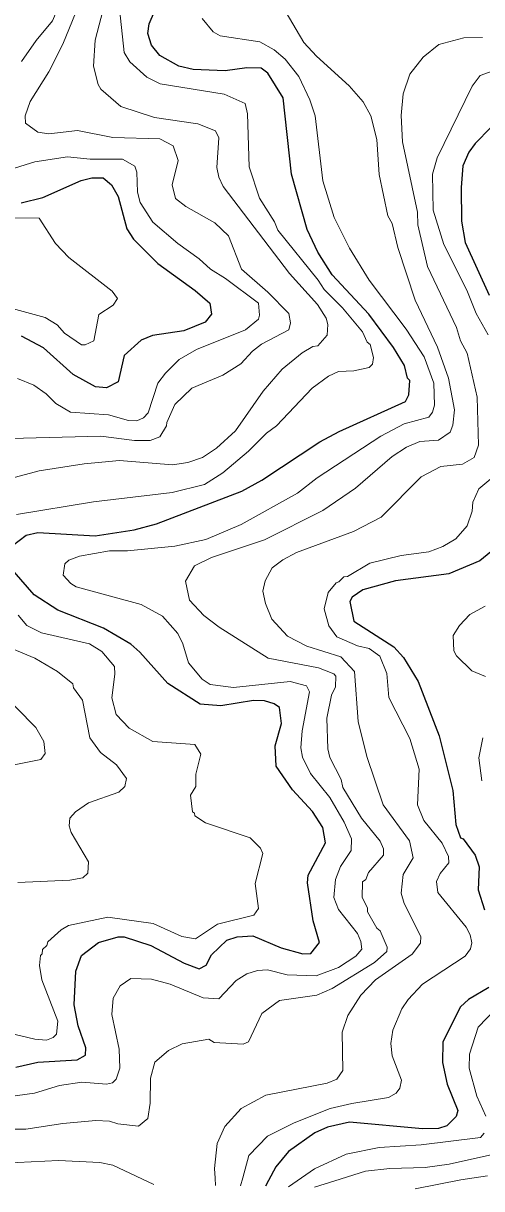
# Model space of a CAD drawing. Extents: x 673.3 to 698.5, y 6984.3 to 7012.3.
# Drawn here: x 694.91 to 695.588, y 6984.29 to 6986.015 of the extents above; entities that cross this region are included whole.
import ezdxf

# ---------------------------------------------------------------- set-up
doc = ezdxf.new("R2010")
doc.units = 0
doc.header["$LTSCALE"] = 0.032
doc.layers.add('1', color=7, linetype='Continuous', lineweight=25)
doc.layers.add('2', color=7, linetype='Continuous', lineweight=13)

msp = doc.modelspace()

# ---------------------------------------------------------------- linework, layer by layer
at = {"layer": '1'}
for points in [[(695.4818, 6985.4865), (695.4784, 6985.4898), (695.4737, 6985.5085), (695.4576, 6985.5354), (695.4212, 6985.5848), (695.3669, 6985.6428), (695.3457, 6985.6762), (695.3297, 6985.7097), (695.3067, 6985.7917), (695.2945, 6985.9051), (695.2717, 6985.9412), (695.2617, 6985.9486), (695.2404, 6985.9494), (695.2085, 6985.9446), (695.1612, 6985.9469), (695.1401, 6985.9515), (695.1118, 6985.9677), (695.0995, 6985.983), (695.0942, 6985.9999), (695.0958, 6986.0142), (695.1105, 6986.0474)], [(695.6018, 6985.861), (695.5783, 6985.8373), (695.5691, 6985.8242), (695.56, 6985.8042), (695.5575, 6985.7719), (695.5584, 6985.7223), (695.5637, 6985.6908), (695.599, 6985.6125)], [(694.9065, 6985.7493), (694.9384, 6985.7575), (694.9951, 6985.7825), (695.0111, 6985.7865), (695.0279, 6985.7862), (695.0404, 6985.7759), (695.0502, 6985.7588), (695.063, 6985.7107), (695.0727, 6985.6958), (695.1088, 6985.6594), (695.164, 6985.6198), (695.1859, 6985.601), (695.1883, 6985.5848), (695.179, 6985.5725), (695.1472, 6985.56), (695.101, 6985.5529), (695.0842, 6985.5461), (695.0592, 6985.5232), (695.0501, 6985.4845), (695.0326, 6985.4755), (695.0163, 6985.477), (694.9836, 6985.4954), (694.9394, 6985.5348), (694.9072, 6985.5519)], [(694.8931, 6985.2416), (694.9141, 6985.2573), (694.931, 6985.2612), (695.0158, 6985.2565), (695.0739, 6985.2652), (695.1069, 6985.2742), (695.233, 6985.3225), (695.2626, 6985.339), (695.3485, 6985.3958), (695.3774, 6985.411), (695.4753, 6985.4551), (695.4802, 6985.4649), (695.4818, 6985.4865)], [(695.6073, 6985.2371), (695.5854, 6985.2194), (695.5397, 6985.2), (695.4603, 6985.1896), (695.4121, 6985.1766), (695.3964, 6985.1656), (695.3931, 6985.1591), (695.3988, 6985.1301), (695.4582, 6985.0918), (695.4722, 6985.0762), (695.494, 6985.0405), (695.5251, 6984.9604), (695.5453, 6984.8793), (695.5498, 6984.8292), (695.5567, 6984.8095), (695.5606, 6984.8077), (695.5785, 6984.7835), (695.5842, 6984.7661), (695.5829, 6984.7325), (695.5923, 6984.7025)], [(694.8984, 6984.4697), (694.931, 6984.477), (694.9893, 6984.4804), (695.0016, 6984.4874), (695.0021, 6984.4983), (694.9907, 6984.531), (694.9852, 6984.562), (694.9875, 6984.6119), (694.9957, 6984.635), (695.0209, 6984.6545), (695.0502, 6984.6627), (695.0591, 6984.6627), (695.0984, 6984.6499), (695.1479, 6984.6236), (695.1699, 6984.6155), (695.1801, 6984.6209), (695.1881, 6984.6361), (695.2109, 6984.6579), (695.2262, 6984.6627), (695.2492, 6984.6642), (695.2915, 6984.6463), (695.3235, 6984.6375), (695.3351, 6984.638), (695.348, 6984.6543), (695.3389, 6984.6865), (695.3305, 6984.7427), (695.3312, 6984.7539), (695.357, 6984.8018), (695.3531, 6984.8246), (695.3376, 6984.8483), (695.3082, 6984.8804), (695.284, 6984.9152), (695.2823, 6984.9454), (695.292, 6984.9784), (695.2887, 6985.0022), (695.2809, 6985.0078), (695.2668, 6985.012), (695.2502, 6985.0128), (695.202, 6985.0048), (695.1714, 6985.007), (695.1237, 6985.0379), (695.0821, 6985.0843), (695.0687, 6985.0961), (695.0284, 6985.1198), (694.9609, 6985.1463), (694.9259, 6985.1691), (694.8961, 6985.203)], [(695.5989, 6984.5876), (695.5684, 6984.57), (695.5568, 6984.5592), (695.5308, 6984.507), (695.53, 6984.4767)], [(695.53, 6984.4767), (695.5371, 6984.4447), (695.5526, 6984.4055), (695.5501, 6984.3965), (695.5367, 6984.3828), (695.5244, 6984.3791), (695.5007, 6984.3785), (695.3924, 6984.3883), (695.3599, 6984.381), (695.3414, 6984.3724), (695.3023, 6984.3447), (695.2832, 6984.3222), (695.2726, 6984.302), (695.268, 6984.2933)]]:
    msp.add_lwpolyline(points, dxfattribs=at)
at = {"layer": '2'}
for points in [[(695.1185, 6986.7784), (695.0593, 6986.7216), (695.0299, 6986.6863), (695.0093, 6986.6551), (694.9748, 6986.5742), (694.9526, 6986.509), (694.9419, 6986.4533), (694.9422, 6986.4228), (694.9533, 6986.3173), (694.9759, 6986.1976), (694.9785, 6986.1715), (694.9745, 6986.1259), (694.9678, 6986.0951), (694.9639, 6986.0442), (694.9529, 6986.0188), (694.9285, 6985.9896), (694.907, 6985.9586)], [(695.2487, 6985.5298), (695.2624, 6985.5401), (695.3026, 6985.5613), (695.305, 6985.5718), (695.3025, 6985.5855), (695.2715, 6985.6173), (695.2327, 6985.6514), (695.2134, 6985.7007), (695.1933, 6985.7199), (695.1501, 6985.7438), (695.135, 6985.7556), (695.13, 6985.7763), (695.139, 6985.8122), (695.1314, 6985.8338), (695.1118, 6985.8443), (695.0423, 6985.8459), (694.9899, 6985.8565), (694.9477, 6985.8517), (694.931, 6985.8538), (694.9131, 6985.8673), (694.9126, 6985.878), (694.92, 6985.8992), (694.9477, 6985.9432), (694.9682, 6985.9842), (695.0068, 6986.0791)], [(695.0305, 6986.0449), (695.016, 6985.9904), (695.0136, 6985.9516), (695.0205, 6985.9244), (695.0244, 6985.9175), (695.0541, 6985.8921), (695.104, 6985.8757), (695.1678, 6985.8663), (695.1941, 6985.8558), (695.1993, 6985.8457), (695.1962, 6985.8018), (695.1992, 6985.7874), (695.2057, 6985.7734), (695.3037, 6985.645), (695.3451, 6985.599), (695.358, 6985.5785), (695.3604, 6985.5695), (695.3596, 6985.5533), (695.3456, 6985.5375), (695.3382, 6985.5366), (695.3222, 6985.5275), (695.2929, 6985.5031), (695.2647, 6985.4708), (695.2239, 6985.412), (695.1957, 6985.3861), (695.175, 6985.3726), (695.1534, 6985.3648), (695.1306, 6985.3615), (695.0523, 6985.3679), (695, 6985.3631), (694.9332, 6985.3525), (694.8681, 6985.3354)], [(694.8757, 6984.378), (694.9135, 6984.3777), (694.9681, 6984.3865), (695.017, 6984.3907), (695.0372, 6984.3898), (695.0497, 6984.3856), (695.0803, 6984.3826), (695.0942, 6984.3938), (695.0974, 6984.4165), (695.0977, 6984.4535), (695.1044, 6984.4772), (695.1246, 6984.4945), (695.1449, 6984.5042), (695.1842, 6984.5111), (695.1923, 6984.5063), (695.2352, 6984.5038), (695.2431, 6984.5072), (695.2626, 6984.5492), (695.289, 6984.5685), (695.3443, 6984.5762), (695.3668, 6984.586), (695.4295, 6984.6248), (695.4476, 6984.641), (695.4483, 6984.6475), (695.4378, 6984.6714), (695.433, 6984.6757), (695.4192, 6984.6996), (695.4191, 6984.7056), (695.4112, 6984.721), (695.4118, 6984.7441), (695.4166, 6984.7475), (695.4208, 6984.758), (695.4427, 6984.7836), (695.4427, 6984.793), (695.4378, 6984.8044), (695.4101, 6984.8386), (695.3828, 6984.8837), (695.38, 6984.8956), (695.3636, 6984.9281), (695.3605, 6984.941), (695.3588, 6984.9865), (695.366, 6985.0204), (695.3718, 6985.0327), (695.3721, 6985.0488), (695.3695, 6985.0522), (695.3465, 6985.0608), (695.2723, 6985.0753), (695.1994, 6985.1213), (695.177, 6985.1385), (695.1556, 6985.1613), (695.1496, 6985.1894), (695.1633, 6985.2121), (695.1881, 6985.2241), (695.2669, 6985.2505), (695.3529, 6985.2937), (695.4015, 6985.3268), (695.4555, 6985.374), (695.4767, 6985.3877), (695.4967, 6985.3962), (695.524, 6985.3982), (695.5416, 6985.4099), (695.5453, 6985.42), (695.5477, 6985.4428), (695.5389, 6985.4899), (695.5225, 6985.5357), (695.4896, 6985.6052), (695.464, 6985.6833), (695.4557, 6985.7188), (695.4493, 6985.7304), (695.4362, 6985.7915), (695.433, 6985.8433), (695.4238, 6985.878), (695.4127, 6985.8987), (695.3919, 6985.9228), (695.3434, 6985.9665), (695.3248, 6985.9866), (695.2972, 6986.0335)], [(695.1778, 6985.3323), (695.2052, 6985.3496), (695.2432, 6985.3819), (695.2696, 6985.4082), (695.2845, 6985.4191), (695.3374, 6985.4752), (695.3614, 6985.493), (695.376, 6985.4998), (695.3988, 6985.5008), (695.4216, 6985.5057), (695.4264, 6985.5107), (695.4279, 6985.5206), (695.4231, 6985.5395), (695.4185, 6985.5429), (695.4118, 6985.5584), (695.3822, 6985.5938), (695.355, 6985.621), (695.346, 6985.6348), (695.2862, 6985.709), (695.2814, 6985.7214), (695.2592, 6985.7562), (695.2441, 6985.8027), (695.2415, 6985.8813), (695.2381, 6985.8965), (695.2068, 6985.9103), (695.112, 6985.9256), (695.0927, 6985.9357), (695.0675, 6985.9581), (695.0592, 6985.9721), (695.0519, 6986.0365)], [(695.1743, 6986.0222), (695.1906, 6986.0027), (695.2008, 6985.9967), (695.2597, 6985.9878), (695.281, 6985.9757), (695.2973, 6985.962), (695.3173, 6985.9364), (695.3338, 6985.9017), (695.3417, 6985.878), (695.3531, 6985.7819), (695.3696, 6985.7277), (695.3923, 6985.6824), (695.4217, 6985.6348), (695.4763, 6985.5623), (695.5028, 6985.5213), (695.5175, 6985.4822), (695.5185, 6985.45), (695.5155, 6985.4394), (695.5097, 6985.432), (695.4732, 6985.4223), (695.4389, 6985.4039), (695.3447, 6985.3422), (695.3153, 6985.3198), (695.2321, 6985.2732), (695.1797, 6985.2512), (695.1339, 6985.2409), (695.0638, 6985.2344), (695.0372, 6985.2343), (694.993, 6985.2262), (694.9772, 6985.2206), (694.9712, 6985.2148), (694.9688, 6985.1981), (694.9798, 6985.1858), (694.9878, 6985.1809), (695.0842, 6985.1546), (695.1159, 6985.1376), (695.1384, 6985.1117), (695.146, 6985.0965), (695.154, 6985.0686), (695.1744, 6985.0441), (695.1862, 6985.0365)], [(695.5891, 6985.9943), (695.5616, 6985.9935), (695.5248, 6985.9837), (695.5017, 6985.9652), (695.482, 6985.9399), (695.4721, 6985.9106), (695.4688, 6985.8787), (695.4711, 6985.8396), (695.4933, 6985.7358), (695.4937, 6985.7169)], [(695.5975, 6985.5542), (695.5797, 6985.5856), (695.566, 6985.6199), (695.5321, 6985.6878), (695.5161, 6985.7387), (695.5153, 6985.7917), (695.5224, 6985.8159), (695.574, 6985.922), (695.5859, 6985.9378), (695.6159, 6985.949)], [(694.8903, 6985.7987), (694.9267, 6985.8102), (694.9751, 6985.8174), (695.0086, 6985.8143), (695.0567, 6985.8142), (695.0746, 6985.8035), (695.0778, 6985.795), (695.0787, 6985.7651), (695.0825, 6985.7501), (695.1014, 6985.7208), (695.1384, 6985.6891), (695.1701, 6985.6667), (695.1866, 6985.651), (695.2087, 6985.6376), (695.2576, 6985.6008), (695.2595, 6985.583), (695.2577, 6985.5771), (695.2385, 6985.5615), (695.1658, 6985.5324), (695.1403, 6985.5173), (695.1202, 6985.4974), (695.109, 6985.4822), (695.0943, 6985.4383), (695.0874, 6985.4313), (695.0777, 6985.4266), (695.0652, 6985.4273), (695.0358, 6985.4355), (694.9796, 6985.4396), (694.9578, 6985.4525), (694.9433, 6985.4666), (694.9251, 6985.4794), (694.9009, 6985.4891)], [(694.8876, 6985.5943), (694.9421, 6985.5798), (694.96, 6985.5689), (694.9707, 6985.5565), (694.9958, 6985.5393), (695.0011, 6985.539), (695.0143, 6985.5451), (695.0216, 6985.5843), (695.0428, 6985.5977), (695.0491, 6985.6079), (695.0411, 6985.6187), (694.9769, 6985.6685), (694.9575, 6985.6894), (694.9333, 6985.7267), (694.8469, 6985.7278)], [(695.4937, 6985.7169), (695.5077, 6985.6552), (695.551, 6985.565), (695.5569, 6985.5453), (695.5664, 6985.5269), (695.5812, 6985.4618), (695.5836, 6985.3908), (695.5772, 6985.3724), (695.5596, 6985.3623), (695.5277, 6985.359), (695.4984, 6985.3436), (695.4391, 6985.2841), (695.3985, 6985.2628), (695.3139, 6985.2318), (695.294, 6985.221), (695.2781, 6985.2088), (695.2675, 6985.19), (695.2644, 6985.1744), (695.2681, 6985.1562), (695.2773, 6985.1328), (695.3005, 6985.1078), (695.3294, 6985.093), (695.3798, 6985.0771), (695.4001, 6985.0555), (695.4051, 6984.9813), (695.4179, 6984.9298), (695.4425, 6984.8579), (695.4814, 6984.8049), (695.4867, 6984.7795), (695.4719, 6984.7549), (695.4688, 6984.7272), (695.4735, 6984.7118), (695.498, 6984.663), (695.4973, 6984.6535), (695.4852, 6984.6369), (695.4311, 6984.5989), (695.4091, 6984.5763), (695.3902, 6984.5461), (695.3817, 6984.5215), (695.3825, 6984.4646), (695.3738, 6984.4521), (695.3596, 6984.4461), (695.2684, 6984.4281), (695.2319, 6984.4085), (695.2078, 6984.382), (695.1968, 6984.3568), (695.1928, 6984.3197), (695.1936, 6984.3052), (695.1942, 6984.2944)], [(694.8906, 6985.4005), (695.0244, 6985.4037), (695.0744, 6985.3973), (695.0972, 6985.3976), (695.1117, 6985.4029), (695.1218, 6985.4193), (695.122, 6985.4243), (695.1341, 6985.451), (695.159, 6985.4751), (695.2052, 6985.4943), (695.2315, 6985.5109), (695.2487, 6985.5298)], [(695.2311, 6984.2938), (695.2344, 6984.3057), (695.2435, 6984.3389), (695.2713, 6984.3674), (695.3107, 6984.3872), (695.3639, 6984.4083), (695.3958, 6984.416), (695.4503, 6984.4247), (695.4613, 6984.4313), (695.4669, 6984.4385), (695.4694, 6984.4507), (695.4557, 6984.4863), (695.4534, 6984.505), (695.4566, 6984.5245), (695.4699, 6984.5559), (695.4793, 6984.5698), (695.5005, 6984.5926), (695.5639, 6984.6342), (695.5714, 6984.6448), (695.5737, 6984.6539), (695.5713, 6984.6657), (695.5649, 6984.6772), (695.5232, 6984.7283), (695.521, 6984.7446), (695.5266, 6984.7563), (695.5395, 6984.7721), (695.5388, 6984.7816), (695.5298, 6984.8012), (695.5025, 6984.8348), (695.4933, 6984.8579), (695.4956, 6984.9108), (695.4817, 6984.9561), (695.4509, 6985.0168), (695.4475, 6985.0525), (695.4375, 6985.0782), (695.4218, 6985.0896), (695.4043, 6985.0935), (695.3736, 6985.1067), (695.362, 6985.1233), (695.3548, 6985.1483), (695.3609, 6985.1726), (695.3725, 6985.1869), (695.3767, 6985.1881), (695.384, 6985.1958), (695.3893, 6985.1964), (695.4226, 6985.2161), (695.4691, 6985.2271), (695.5098, 6985.2328), (695.5304, 6985.2407), (695.55, 6985.2521), (695.5665, 6985.2714), (695.5738, 6985.2931), (695.5751, 6985.306), (695.5838, 6985.3258), (695.6018, 6985.3406)], [(694.8997, 6985.288), (695.0138, 6985.3068), (695.1298, 6985.3206), (695.1778, 6985.3323)], [(695.5932, 6985.1525), (695.5706, 6985.1399), (695.5551, 6985.1236), (695.546, 6985.1087), (695.547, 6985.0862), (695.5506, 6985.0789), (695.5733, 6985.0567), (695.5936, 6985.048)], [(694.8872, 6984.5207), (694.9267, 6984.5111), (694.9442, 6984.5096), (694.9541, 6984.5137), (694.9588, 6984.5188), (694.9606, 6984.538), (694.9369, 6984.5991), (694.9338, 6984.6202), (694.9353, 6984.6349), (694.9378, 6984.6377), (694.938, 6984.644), (694.9447, 6984.65), (694.9461, 6984.6554), (694.9656, 6984.6732), (694.9764, 6984.6797), (695.0349, 6984.6918), (695.1021, 6984.6823), (695.1442, 6984.6631), (695.1647, 6984.6595), (695.1972, 6984.6814), (695.2507, 6984.6948), (695.2576, 6984.7048), (695.253, 6984.7417), (695.2642, 6984.7859), (695.2606, 6984.7942), (695.2456, 6984.8092), (695.1794, 6984.8314), (695.1636, 6984.8419), (695.1633, 6984.8458), (695.1601, 6984.8478), (695.1569, 6984.8725), (695.1649, 6984.8854), (695.1651, 6984.9033), (695.1724, 6984.9333), (695.1636, 6984.9473), (695.1012, 6984.9518), (695.0663, 6984.9716), (695.047, 6984.9917), (695.0405, 6985.0163), (695.0453, 6985.0516), (695.0445, 6985.0627), (695.0258, 6985.0852), (695.0077, 6985.0967), (694.9368, 6985.1129), (694.915, 6985.1238), (694.9021, 6985.1388)], [(694.8661, 6985.1002), (694.9267, 6985.0754), (694.9604, 6985.0554), (694.9832, 6985.0374), (694.9838, 6985.0312), (694.9975, 6985.0129), (695.008, 6984.9573)], [(695.1862, 6985.0365), (695.2206, 6985.0317), (695.3047, 6985.0406), (695.3288, 6985.0345), (695.3334, 6985.0252), (695.3222, 6984.9675), (695.3206, 6984.9426), (695.323, 6984.9285), (695.3346, 6984.9045), (695.3632, 6984.869), (695.3848, 6984.8324), (695.3954, 6984.8076), (695.3951, 6984.7904), (695.3791, 6984.7667), (695.3719, 6984.7477), (695.3695, 6984.7211), (695.3761, 6984.7032), (695.4043, 6984.6678), (695.4094, 6984.6559), (695.4109, 6984.6442), (695.4019, 6984.634), (695.3762, 6984.6172), (695.3431, 6984.6048), (695.3004, 6984.6063), (695.2713, 6984.6139), (695.2565, 6984.6128), (695.2407, 6984.6081), (695.2249, 6984.5979), (695.1989, 6984.5707), (695.1758, 6984.5726), (695.127, 6984.5925), (695.0996, 6984.5998), (695.0686, 6984.6012), (695.0531, 6984.5899), (695.0428, 6984.5721), (695.0405, 6984.5479), (695.0518, 6984.4966), (695.0526, 6984.4682), (695.0473, 6984.4522), (695.0417, 6984.4467), (695.0327, 6984.4445), (694.9962, 6984.4476), (694.9634, 6984.4426), (694.9262, 6984.4313), (694.8613, 6984.4225)], [(694.8937, 6984.9169), (694.9357, 6984.9253), (694.9418, 6984.9341), (694.9403, 6984.952), (694.9282, 6984.9728), (694.87, 6985.0313)], [(695.008, 6984.9573), (695.0239, 6984.9356), (695.0477, 6984.9175), (695.0625, 6984.8969), (695.0598, 6984.8851), (695.0509, 6984.8769), (695.006, 6984.8612), (694.9871, 6984.848), (694.9787, 6984.8385), (694.9778, 6984.827), (694.9803, 6984.8172), (695.0061, 6984.7737), (695.005, 6984.7571), (694.9978, 6984.7498), (694.9786, 6984.7467), (694.9018, 6984.7432)], [(695.59, 6984.9571), (695.5837, 6984.9275), (695.5881, 6984.8937)], [(695.6083, 6984.5553), (695.5828, 6984.5289), (695.5699, 6984.489), (695.5698, 6984.4682), (695.5811, 6984.4268), (695.5941, 6984.3972)], [(695.103, 6984.2958), (695.0769, 6984.3082), (695.0423, 6984.3246), (695.0231, 6984.3287), (694.9619, 6984.3313), (694.9011, 6984.3288), (694.8329, 6984.3367), (694.7826, 6984.3542), (694.7378, 6984.3662), (694.6684, 6984.3777), (694.6351, 6984.3752), (694.5944, 6984.3655), (694.5558, 6984.3471), (694.5155, 6984.3325), (694.5064, 6984.3257), (694.5006, 6984.315), (694.4954, 6984.3054)], [(695.5918, 6984.3722), (695.5865, 6984.3655), (695.4987, 6984.3549), (695.4365, 6984.3508)], [(695.4365, 6984.3508), (695.3874, 6984.3409), (695.3409, 6984.319), (695.3023, 6984.2927)], [(695.3409, 6984.2921), (695.3706, 6984.3014), (695.416, 6984.3156), (695.4523, 6984.3198), (695.5043, 6984.3214), (695.5402, 6984.3263), (695.6043, 6984.3402)], [(695.5965, 6984.3086), (695.557, 6984.3028), (695.4897, 6984.2898)]]:
    msp.add_lwpolyline(points, dxfattribs=at)

doc.saveas('drawing.dxf')
